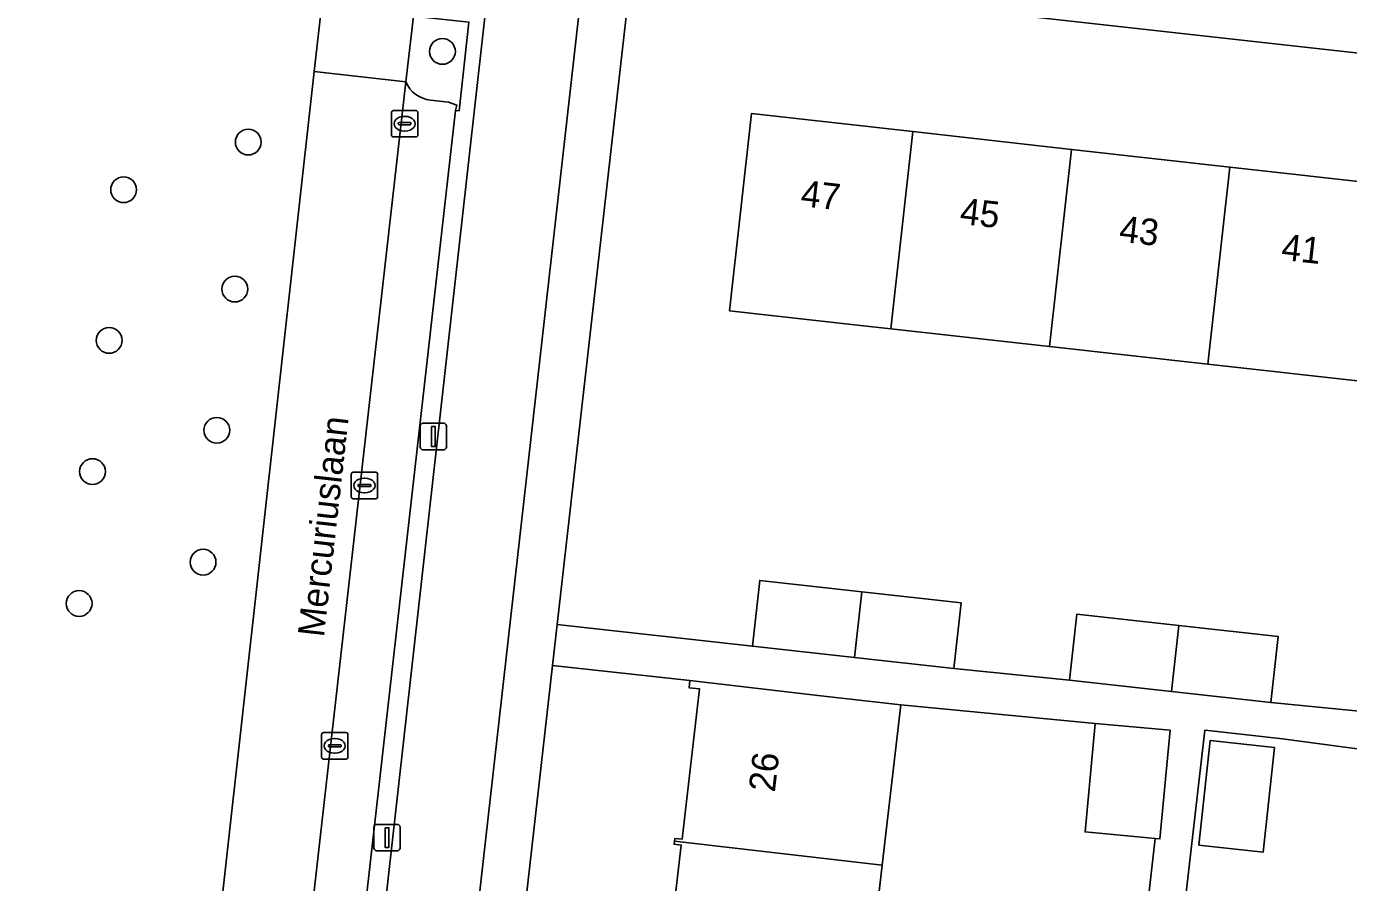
# Model space of a CAD drawing. Extents: x 161928 to 163071, y 386474 to 387428.
# Drawn here: x 162189.6 to 162239.7, y 386626 to 386658.5 of the extents above; entities that cross this region are included whole.
import ezdxf

# ---------------------------------------------------------------- set-up
doc = ezdxf.new("R2010")
doc.units = 0
for name, color, linetype in [('IMGEO_Berm_groen', 7, 'Continuous'), ('IMGEO_Boom', 7, 'Continuous'), ('IMGEO_Erf', 7, 'Continuous'), ('IMGEO_Fietspad_gesloten', 7, 'Continuous'), ('IMGEO_Groenvoorziening', 7, 'Continuous'), ('IMGEO_Kolk', 7, 'Continuous'), ('IMGEO_Lichtmast', 7, 'Continuous'), ('IMGEO_Openbare_ruimte_label', 7, 'Continuous'), ('IMGEO_Pand', 7, 'Continuous'), ('IMGEO_Pand_nummerreeks', 7, 'Continuous'), ('IMGEO_Parkeervlak_open', 7, 'Continuous'), ('IMGEO_Rijbaan_lokaal_open', 7, 'Continuous'), ('IMGEO_Voetpad_open', 7, 'Continuous')]:
    doc.layers.add(name, color=color, linetype=linetype)

msp = doc.modelspace()

# ---------------------------------------------------------------- linework, layer by layer
at = {"layer": 'IMGEO_Berm_groen'}
msp.add_lwpolyline([(162192.235, 386606.723), (162193.111, 386614.645), (162195.742, 386614.372), (162196.432, 386620.244), (162200.512, 386656.804), (162200.948, 386660.698)], dxfattribs=at)
at = {"layer": 'IMGEO_Boom'}
for centre in [(162205.373, 386657.567), (162198.009, 386654.127), (162193.282, 386652.321), (162197.501, 386648.553), (162192.735, 386646.607), (162196.815, 386643.196), (162192.101, 386641.631), (162196.296, 386638.193), (162191.594, 386636.628)]:
    msp.add_circle(centre, 0.489, dxfattribs=at)
at = {"layer": 'IMGEO_Erf'}
for points in [[(162212.529, 386660.572), (162209.723, 386635.829), (162217.131, 386635.008), (162217.408, 386637.501), (162221.272, 386637.072), (162225.045, 386636.654), (162224.769, 386634.161), (162229.157, 386633.723), (162229.434, 386636.216), (162233.298, 386635.787), (162237.071, 386635.369), (162236.795, 386632.876), (162241.182, 386632.438)], [(162380.412, 386641.923), (162215.989, 386660.188)], [(162240.416, 386645.03), (162234.404, 386645.702), (162228.391, 386646.374), (162222.378, 386647.046), (162221.227, 386647.175), (162216.257, 386647.73), (162217.093, 386655.208), (162223.214, 386654.524), (162229.226, 386653.852), (162235.239, 386653.181), (162241.252, 386652.509)], [(162213.761, 386621.671), (162214.428, 386627.465), (162214.16, 386627.493), (162214.174, 386627.608), (162214.187, 386627.718), (162214.47, 386627.69), (162215.126, 386633.384), (162214.728, 386633.43), (162214.76, 386633.703), (162209.546, 386634.272), (162207.749, 386618.434)], [(162231.925, 386623.482), (162232.4, 386627.717), (162229.744, 386627.962), (162230.124, 386632.079), (162222.751, 386632.782), (162222.049, 386626.7), (162221.352, 386620.648)]]:
    msp.add_lwpolyline(points, dxfattribs=at)
for points in [[(162243.089, 386612.25), (162243.777, 386618.25), (162244.444, 386624.056), (162242.204, 386624.313), (162242.895, 386630.333), (162245.134, 386630.076), (162245.175, 386630.43), (162237.23, 386631.5), (162234.532, 386631.792), (162234.28, 386631.819), (162230.744, 386601.024), (162229.401, 386589.321), (162240.316, 386588.068), (162241.024, 386594.248), (162241.713, 386600.249), (162242.401, 386606.249)], [(162234.063, 386627.457), (162234.493, 386631.432), (162236.923, 386631.169), (162236.493, 386627.195)]]:
    msp.add_lwpolyline(points, close=True, dxfattribs=at)
at = {"layer": 'IMGEO_Fietspad_gesloten'}
for points in [[(162216.324, 386742.13), (162202.473, 386618.652), (162198.619, 386583.997), (162196.623, 386563.902), (162195.921, 386555.33)], [(162199.698, 386559.354), (162200.128, 386563.849), (162200.737, 386569.786), (162202.052, 386582.949), (162205.893, 386617.771), (162211.475, 386667.262), (162213.001, 386680.793), (162219.856, 386741.57)]]:
    msp.add_lwpolyline(points, dxfattribs=at)
at = {"layer": 'IMGEO_Groenvoorziening'}
msp.add_lwpolyline([(162204.923, 386655.713), (162205.597, 386655.636), (162205.923, 386655.523), (162205.862, 386655.326), (162206.004, 386655.308), (162206.375, 386658.678), (162204.281, 386658.907), (162203.988, 386656.419)], dxfattribs=at)
msp.add_arc((162205.052, 386656.856), 1.151, 202.3365, 263.5521, dxfattribs=at)
at = {"layer": 'IMGEO_Kolk'}
for p, q in [((162203.44, 386654.398), (162203.44, 386655.25)), ((162203.515, 386655.324), (162204.367, 386655.324)), ((162203.928, 386655.104), (162203.953, 386655.104)), ((162204.441, 386655.25), (162204.441, 386654.398)), ((162203.699, 386654.818), (162203.699, 386654.83)), ((162204.137, 386654.781), (162203.739, 386654.781)), ((162203.742, 386654.867), (162204.14, 386654.867)), ((162203.951, 386654.544), (162203.926, 386654.544)), ((162204.183, 386654.83), (162204.183, 386654.818)), ((162204.367, 386654.324), (162203.515, 386654.324)), ((162201.915, 386640.676), (162201.915, 386641.528)), ((162201.99, 386641.602), (162202.842, 386641.602)), ((162202.403, 386641.382), (162202.428, 386641.382)), ((162202.916, 386641.528), (162202.916, 386640.676)), ((162202.174, 386641.096), (162202.174, 386641.108)), ((162202.612, 386641.059), (162202.214, 386641.059)), ((162202.217, 386641.145), (162202.615, 386641.145)), ((162202.658, 386641.108), (162202.658, 386641.096)), ((162202.842, 386640.602), (162201.99, 386640.602)), ((162202.426, 386640.822), (162202.401, 386640.822)), ((162200.788, 386630.802), (162200.788, 386631.654)), ((162200.863, 386631.728), (162201.715, 386631.728)), ((162201.276, 386631.508), (162201.301, 386631.508)), ((162201.789, 386631.654), (162201.789, 386630.802)), ((162201.047, 386631.222), (162201.047, 386631.234)), ((162201.485, 386631.185), (162201.087, 386631.185)), ((162201.09, 386631.271), (162201.488, 386631.271)), ((162201.299, 386630.948), (162201.274, 386630.948)), ((162201.531, 386631.234), (162201.531, 386631.222)), ((162201.715, 386630.728), (162200.863, 386630.728))]:
    msp.add_line(p, q, dxfattribs=at)
for points in [[(162203.44, 386654.398), (162203.44, 386655.25)], [(162203.515, 386655.324), (162204.367, 386655.324)], [(162204.441, 386655.25), (162204.441, 386654.398)], [(162204.367, 386654.324), (162203.515, 386654.324)], [(162201.915, 386640.676), (162201.915, 386641.528)], [(162201.99, 386641.602), (162202.842, 386641.602)], [(162202.916, 386641.528), (162202.916, 386640.676)], [(162202.842, 386640.602), (162201.99, 386640.602)], [(162200.788, 386630.802), (162200.788, 386631.654)], [(162200.863, 386631.728), (162201.715, 386631.728)], [(162201.789, 386631.654), (162201.789, 386630.802)], [(162201.715, 386630.728), (162200.863, 386630.728)]]:
    msp.add_lwpolyline(points, dxfattribs=at)
for centre, radius, start, end in [((162203.517, 386655.248), 0.0765, 91.552, 178.448), ((162203.517, 386655.248), 0.0765, 91.552, 178.448), ((162204.365, 386655.248), 0.0765, 1.552, 88.448), ((162204.365, 386655.248), 0.0765, 1.552, 88.448), ((162203.739, 386654.827), 0.0403, 85.8775, 175.7526), ((162203.736, 386654.817), 0.0366, 178.938, 274.7102), ((162204.14, 386654.824), 0.043, 264.8664, 352.4533), ((162204.144, 386654.829), 0.0386, 1.7309, 96.639), ((162203.517, 386654.4), 0.0765, 181.552, 268.448), ((162203.517, 386654.4), 0.0765, 181.552, 268.448), ((162204.365, 386654.4), 0.0765, 271.552, 358.448), ((162204.365, 386654.4), 0.0765, 271.552, 358.448), ((162201.992, 386641.526), 0.0765, 91.552, 178.448), ((162201.992, 386641.526), 0.0765, 91.552, 178.448), ((162202.84, 386641.526), 0.0765, 1.552, 88.448), ((162202.84, 386641.526), 0.0765, 1.552, 88.448), ((162202.214, 386641.105), 0.0403, 85.8775, 175.7526), ((162202.211, 386641.095), 0.0366, 178.938, 274.7102), ((162202.615, 386641.102), 0.043, 264.8664, 352.4533), ((162202.619, 386641.107), 0.0386, 1.7309, 96.639), ((162201.992, 386640.678), 0.0765, 181.552, 268.448), ((162201.992, 386640.678), 0.0765, 181.552, 268.448), ((162202.84, 386640.678), 0.0765, 271.552, 358.448), ((162202.84, 386640.678), 0.0765, 271.552, 358.448), ((162200.865, 386631.652), 0.0765, 91.552, 178.448), ((162200.865, 386631.652), 0.0765, 91.552, 178.448), ((162201.713, 386631.652), 0.0765, 1.552, 88.448), ((162201.713, 386631.652), 0.0765, 1.552, 88.448), ((162201.087, 386631.231), 0.0403, 85.8775, 175.7526), ((162201.084, 386631.221), 0.0366, 178.938, 274.7102), ((162201.488, 386631.228), 0.043, 264.8664, 352.4533), ((162201.492, 386631.233), 0.0386, 1.7309, 96.639), ((162200.865, 386630.804), 0.0765, 181.552, 268.448), ((162200.865, 386630.804), 0.0765, 181.552, 268.448), ((162201.713, 386630.804), 0.0765, 271.552, 358.448), ((162201.713, 386630.804), 0.0765, 271.552, 358.448)]:
    msp.add_arc(centre, radius, start, end, dxfattribs=at)
for centre, major_axis, ratio, start_param, end_param in [((162203.927, 386654.824), (-0.387, 0.002), 0.722429, 4.712389, 7.853982), ((162203.952, 386654.824), (-0.39, 0.002), 0.717154, 1.570796, 4.712389), ((162202.402, 386641.102), (-0.387, 0.002), 0.722429, 4.712389, 7.853982), ((162202.427, 386641.102), (-0.39, 0.002), 0.717154, 1.570796, 4.712389), ((162201.275, 386631.228), (-0.387, 0.002), 0.722429, 4.712389, 7.853982), ((162201.3, 386631.228), (-0.39, 0.002), 0.717154, 1.570796, 4.712389)]:
    msp.add_ellipse(centre, major_axis=major_axis, ratio=ratio, start_param=start_param, end_param=end_param, dxfattribs=at)
at = {"layer": 'IMGEO_Lichtmast'}
for p, q in [((162204.632, 386643.461), (162205.422, 386643.461)), ((162205.422, 386643.461), (162204.632, 386643.461)), ((162204.532, 386642.561), (162204.532, 386643.361)), ((162204.532, 386643.361), (162204.532, 386642.561)), ((162205.522, 386643.361), (162205.522, 386642.561)), ((162205.522, 386642.561), (162205.522, 386643.361)), ((162205.422, 386642.461), (162204.632, 386642.461)), ((162204.632, 386642.461), (162205.422, 386642.461)), ((162202.775, 386627.349), (162202.775, 386628.149)), ((162202.775, 386628.149), (162202.775, 386627.349)), ((162202.875, 386628.249), (162203.665, 386628.249)), ((162203.665, 386628.249), (162202.875, 386628.249)), ((162203.765, 386628.149), (162203.765, 386627.349)), ((162203.765, 386627.349), (162203.765, 386628.149)), ((162203.665, 386627.249), (162202.875, 386627.249)), ((162202.875, 386627.249), (162203.665, 386627.249))]:
    msp.add_line(p, q, dxfattribs=at)
for points in [[(162204.952, 386643.336), (162205.102, 386643.336), (162205.102, 386642.586), (162204.952, 386642.586), (162204.952, 386643.336)], [(162203.195, 386628.124), (162203.345, 386628.124), (162203.345, 386627.374), (162203.195, 386627.374), (162203.195, 386628.124)]]:
    msp.add_lwpolyline(points, dxfattribs=at)
for centre, start, end in [((162204.632, 386643.361), 90, 180), ((162204.632, 386643.361), 90, 180), ((162205.422, 386643.361), 0, 90), ((162205.422, 386643.361), 360, 90), ((162204.632, 386642.561), 180, 270), ((162204.632, 386642.561), 180, 270), ((162205.422, 386642.561), 270, 0), ((162205.422, 386642.561), 270, 0), ((162202.875, 386628.149), 90, 180), ((162202.875, 386628.149), 90, 180), ((162203.665, 386628.149), 0, 90), ((162203.665, 386628.149), 360, 90), ((162202.875, 386627.349), 180, 270), ((162202.875, 386627.349), 180, 270), ((162203.665, 386627.349), 270, 0), ((162203.665, 386627.349), 270, 0)]:
    msp.add_arc(centre, 0.1, start, end, dxfattribs=at)
at = {"layer": 'IMGEO_Pand'}
for points in [[(162223.214, 386654.524), (162217.093, 386655.208), (162216.257, 386647.73), (162221.227, 386647.175), (162222.378, 386647.046)], [(162229.226, 386653.852), (162223.214, 386654.524), (162222.378, 386647.046), (162228.391, 386646.374)], [(162235.239, 386653.181), (162229.226, 386653.852), (162228.391, 386646.374), (162234.404, 386645.702)], [(162234.404, 386645.702), (162240.416, 386645.03), (162241.252, 386652.509), (162235.239, 386653.181)], [(162221.272, 386637.072), (162217.408, 386637.501), (162217.131, 386635.008), (162220.994, 386634.58)], [(162220.994, 386634.58), (162224.769, 386634.161), (162225.045, 386636.654), (162221.272, 386637.072)], [(162229.434, 386636.216), (162229.157, 386633.723), (162233.02, 386633.295), (162233.298, 386635.787)], [(162236.795, 386632.876), (162237.071, 386635.369), (162233.298, 386635.787), (162233.02, 386633.295)], [(162222.049, 386626.7), (162222.751, 386632.782), (162219.728, 386633.13), (162214.76, 386633.703), (162214.728, 386633.43), (162215.126, 386633.384), (162214.47, 386627.69), (162214.187, 386627.718), (162214.174, 386627.608)], [(162232.966, 386631.817), (162230.124, 386632.079), (162229.744, 386627.962), (162232.4, 386627.717), (162232.586, 386627.7)], [(162234.063, 386627.457), (162236.493, 386627.195), (162236.923, 386631.169), (162234.493, 386631.432)], [(162221.352, 386620.648), (162222.049, 386626.7), (162214.174, 386627.608), (162214.16, 386627.493), (162214.428, 386627.465), (162213.761, 386621.671), (162213.462, 386621.705), (162213.445, 386621.56)]]:
    msp.add_lwpolyline(points, close=True, dxfattribs=at)
at = {"layer": 'IMGEO_Parkeervlak_open'}
for points in [[(162203.988, 386656.419), (162199.876, 386620.158), (162195.84, 386583.962)], [(162197.988, 386585.063), (162201.692, 386618.497), (162205.862, 386655.326), (162205.923, 386655.523), (162205.597, 386655.636), (162204.923, 386655.713)]]:
    msp.add_lwpolyline(points, dxfattribs=at)
msp.add_arc((162205.052, 386656.856), 1.151, 202.3365, 263.5521, dxfattribs=at)
at = {"layer": 'IMGEO_Rijbaan_lokaal_open'}
msp.add_lwpolyline([(162200.948, 386660.698), (162200.512, 386656.804), (162203.988, 386656.419), (162204.281, 386658.907), (162206.507, 386678.651)], dxfattribs=at)
msp.add_lwpolyline([(162199.876, 386620.158), (162203.988, 386656.419), (162200.512, 386656.804), (162196.432, 386620.244), (162195.742, 386614.372), (162193.746, 386596.482), (162191.204, 386573.573), (162187.99, 386543.384), (162191.971, 386542.925), (162194.032, 386566.972), (162194.059, 386567.197), (162195.84, 386583.962)], close=True, dxfattribs=at)
at = {"layer": 'IMGEO_Voetpad_open'}
for points in [[(162202.473, 386618.652), (162216.324, 386742.13)], [(162215.464, 386741.02), (162208.839, 386681.722), (162208.976, 386681.707), (162208.607, 386678.41), (162206.507, 386678.651), (162204.281, 386658.907), (162206.375, 386658.678), (162206.004, 386655.308), (162205.862, 386655.326), (162201.692, 386618.497), (162197.988, 386585.063)], [(162203.821, 386582.892), (162204.672, 386590.589), (162204.829, 386592.006), (162207.749, 386618.434), (162209.546, 386634.272), (162209.723, 386635.829), (162212.529, 386660.572), (162215.989, 386660.188), (162216.305, 386663.136), (162216.7, 386666.673), (162211.475, 386667.262), (162205.893, 386617.771), (162202.052, 386582.949), (162200.737, 386569.786), (162203.4, 386569.517), (162202.418, 386560.851), (162199.602, 386535.792)], [(162215.989, 386660.188), (162380.412, 386641.923)], [(162241.182, 386632.438), (162236.795, 386632.876), (162233.02, 386633.295), (162229.157, 386633.723), (162224.769, 386634.161), (162220.994, 386634.58), (162217.131, 386635.008), (162209.723, 386635.829), (162209.546, 386634.272), (162214.76, 386633.703), (162219.728, 386633.13), (162222.751, 386632.782), (162230.124, 386632.079), (162232.966, 386631.817), (162232.586, 386627.7), (162232.4, 386627.717), (162231.925, 386623.482)], [(162240.316, 386588.068), (162229.401, 386589.321), (162230.744, 386601.024), (162234.28, 386631.819), (162234.532, 386631.792), (162237.23, 386631.5), (162245.175, 386630.43)]]:
    msp.add_lwpolyline(points, dxfattribs=at)

# ---------------------------------------------------------------- texts
at = {"layer": 'IMGEO_Openbare_ruimte_label'}
msp.add_text('Mercuriuslaan', height=1, rotation=83.5713, dxfattribs=at).set_placement((162200.876, 386635.324))
at = {"layer": 'IMGEO_Pand_nummerreeks'}
for s, rotation, p in [('47', 353.6251, (162218.928, 386651.703)), ('45', 353.6251, (162224.967, 386651.028)), ('43', 353.6251, (162231.006, 386650.353)), ('41', 353.6251, (162237.158, 386649.666)), ('26', 83.5043, (162217.979, 386629.445))]:
    msp.add_text(s, height=1, rotation=rotation, dxfattribs=at).set_placement(p)

doc.saveas('drawing.dxf')
